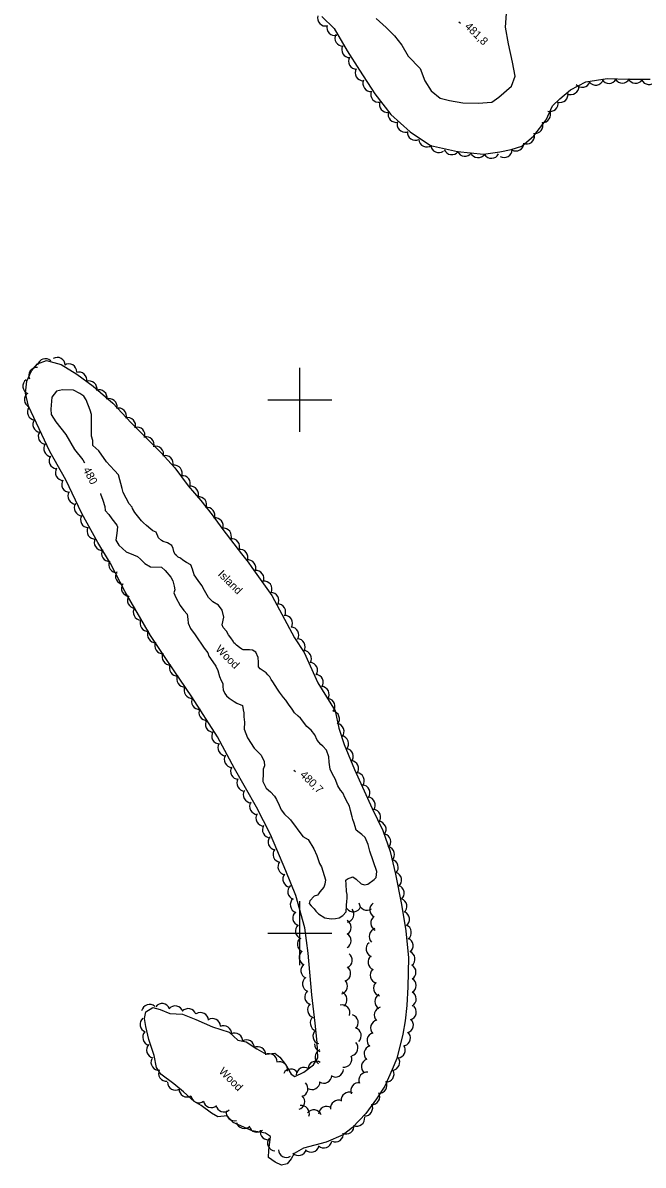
# Model space of a CAD drawing. Extents: x 642515 to 647219, y 6080136 to 6084356.
# Drawn here: x 644296.3 to 644528.9, y 6081913.2 to 6082341.5 of the extents above; entities that cross this region are included whole.
import ezdxf

# ---------------------------------------------------------------- set-up
doc = ezdxf.new("R2010")
doc.units = 0
for name, color, linetype in [('Level 1', 7, 'Continuous'), ('Level 3', 7, 'Continuous'), ('Level 4', 7, 'Continuous'), ('Level 44', 7, 'Continuous'), ('Level 61', 7, 'Continuous'), ('Level 8', 7, 'Continuous')]:
    doc.layers.add(name, color=color, linetype=linetype)

msp = doc.modelspace()

# ---------------------------------------------------------------- linework, layer by layer
at = {"layer": 'Level 1'}
for points in [[(644428.73, 6082343.18), (644432.53, 6082339.76), (644435.7, 6082336.6), (644438.44, 6082333.12), (644440.77, 6082329.01), (644445.32, 6082324.37), (644447.06, 6082319.78), (644449.41, 6082316.04), (644452.72, 6082313.21), (644456.3, 6082312.38), (644461.31, 6082311.51), (644467.01, 6082311.33), (644472.19, 6082311.77), (644474.78, 6082313.62), (644479.54, 6082317.71), (644480.93, 6082321.49), (644479.93, 6082326.73), (644478.44, 6082333.57), (644477.27, 6082339.82), (644477.66, 6082344.97)], [(644362.01, 6082132.34), (644360.59, 6082134.54), (644359.91, 6082136.69), (644359.26, 6082138.2), (644357.67, 6082139.17), (644356.25, 6082139.99), (644355.39, 6082140.75), (644354.56, 6082141.19), (644353.96, 6082141.73), (644353.45, 6082142.19), (644352.99, 6082143.22), (644352.68, 6082144.42), (644352.22, 6082145.45), (644350.55, 6082146.5), (644348.98, 6082146.98), (644348.3, 6082147.43), (644347.19, 6082148.43), (644346.27, 6082150.49), (644345.11, 6082151.07), (644344.26, 6082151.68), (644342.73, 6082153.06), (644341.62, 6082154.05), (644340.77, 6082154.82), (644338.33, 6082157.93), (644337.44, 6082159.35), (644337.26, 6082159.83), (644336.13, 6082161.15), (644333.88, 6082165.33), (644333.56, 6082166.85), (644332.15, 6082171.98), (644330.68, 6082173.6), (644329.05, 6082175.38), (644327.75, 6082176.86), (644324.85, 6082181), (644322.63, 6082183), (644322.53, 6082184.94), (644322.12, 6082186.54), (644322.04, 6082191.25), (644322.02, 6082194.66), (644321.61, 6082196.27), (644320.11, 6082200.09), (644319.23, 6082201.5), (644317.71, 6082202.56), (644315.37, 6082203.73), (644311.14, 6082203.83), (644308.89, 6082203.38), (644307.21, 6082201.18), (644306.8, 6082196.61), (644306.91, 6082194.66), (644308.68, 6082191.83), (644312.5, 6082187.16), (644315.73, 6082181.49), (644318.86, 6082177.59), (644319.43, 6082176.47)], [(644325.42, 6082165), (644325.45, 6082164.87), (644326.31, 6082162.56), (644327.01, 6082160.08), (644327.24, 6082158.63), (644328.54, 6082157.16), (644329.68, 6082155.52), (644331.52, 6082153.1), (644331.87, 6082152.47), (644331.51, 6082150.18), (644331.24, 6082147.48), (644332.32, 6082145.59), (644335.04, 6082143.14), (644337.78, 6082142.07), (644339.28, 6082141.34), (644340.39, 6082140.35), (644342.09, 6082138.81), (644344.19, 6082137.55), (644348.26, 6082137.44), (644349.71, 6082136.14), (644351.87, 6082133.58), (644352.51, 6082132.23), (644353.1, 6082130.32), (644353.33, 6082128.87), (644352.91, 6082127.71), (644353.73, 6082126.05), (644355.27, 6082122.97), (644356.74, 6082121.18), (644357.87, 6082119.7), (644358.21, 6082117.85), (644358.29, 6082116.4), (644359.21, 6082114.34), (644360.96, 6082112), (644364.3, 6082106.99), (644365.69, 6082105.28), (644366.08, 6082104), (644366.7, 6082103.14), (644368.71, 6082100.25), (644369.45, 6082098.66), (644370.05, 6082096.43), (644370.62, 6082094.83), (644371.33, 6082093.74), (644371.3, 6082092.68), (644371.37, 6082091.39), (644372.01, 6082090.04), (644372.7, 6082089.11), (644373.64, 6082088.27), (644375.49, 6082087.07), (644376.58, 6082086.4), (644378.66, 6082085.46)], [(644412.46, 6082059.72), (644411.55, 6082061.61), (644411.17, 6082064.27), (644410.99, 6082066.29), (644410.13, 6082068.75), (644408.83, 6082070.22), (644408.07, 6082070.91), (644406.69, 6082072.46), (644405.77, 6082074.52), (644404.38, 6082076.22), (644402.77, 6082077.68), (644400.42, 6082080.71), (644399.48, 6082081.55), (644398.12, 6082082.78), (644397.23, 6082084.19), (644395.92, 6082085.98), (644394.87, 6082087.55), (644394.08, 6082088.56), (644392.6, 6082090.51), (644391.74, 6082091.6), (644390.05, 6082094.34), (644389.44, 6082095.2), (644388.98, 6082096.23), (644388.13, 6082097), (644387.6, 6082097.78), (644385.33, 6082099.2), (644384.72, 6082100.06), (644384.71, 6082101.76), (644384.54, 6082103.46), (644383.62, 6082105.52), (644382.45, 6082106.26), (644381.31, 6082106.36), (644379.44, 6082106.34), (644378.87, 6082106.39), (644378.37, 6082106.69), (644377.52, 6082107.29), (644376.42, 6082108.13), (644375.91, 6082108.59), (644375.4, 6082109.05), (644375.13, 6082109.6), (644374.33, 6082110.94), (644373.46, 6082112.02), (644372.66, 6082113.36), (644371.45, 6082114.76), (644370.99, 6082115.79), (644371.73, 6082118.67), (644371.03, 6082121.31), (644369.63, 6082123.18), (644367.53, 6082124.44), (644365.99, 6082125.98), (644364.39, 6082128.66), (644363.4, 6082130.47), (644362.01, 6082132.34)], [(644378.66, 6082085.46), (644378.98, 6082083.93), (644379.13, 6082082.72), (644379.2, 6082081.27), (644379.39, 6082079.25), (644379.36, 6082076.65), (644380.59, 6082073.4), (644383.06, 6082069.48), (644385.63, 6082066.86), (644386.81, 6082064.57), (644386.98, 6082062.88), (644386.47, 6082061.63), (644386.47, 6082060.09), (644386.31, 6082057.01), (644387.49, 6082054.56), (644389.11, 6082053.1), (644390.65, 6082051.57), (644391.45, 6082050.23), (644392.37, 6082048.17), (644393.19, 6082046.36), (644394.41, 6082044.8), (644396.29, 6082042.96), (644396.63, 6082042.65), (644401.33, 6082036.42), (644403.34, 6082035.24), (644405.47, 6082031.79), (644406.57, 6082029.25), (644407.54, 6082026.23), (644408.26, 6082024.97), (644409.73, 6082020.11), (644409.49, 6082018.48), (644409.14, 6082017.4), (644408.37, 6082016.55), (644407.69, 6082015.62), (644407.16, 6082014.87), (644406.77, 6082014.44), (644405.5, 6082014.05), (644403.89, 6082012.26), (644403.61, 6082011.27), (644404.39, 6082010.42), (644405.5, 6082009.27), (644406.11, 6082008.41), (644407.22, 6082007.42), (644409.57, 6082005.93), (644411.86, 6082005.56), (644413.48, 6082005.65), (644414.92, 6082005.89), (644416.34, 6082006.78), (644417.57, 6082008.14), (644417.75, 6082012.44), (644417.89, 6082012.94), (644417.88, 6082014.64)], [(644417.88, 6082014.64), (644417.66, 6082015.76), (644417.52, 6082018.51), (644417.44, 6082019.96), (644417.98, 6082020.56), (644419.97, 6082021.23), (644421.23, 6082020.41), (644423.19, 6082018.65), (644424.35, 6082018.23), (644425.71, 6082018.54), (644427.97, 6082020.21), (644428.74, 6082021.06), (644429.03, 6082023.26), (644426.37, 6082030.89), (644425.75, 6082033.45), (644424.65, 6082035.98), (644423.37, 6082037.13), (644422.36, 6082037.89), (644421.33, 6082038.8), (644420.86, 6082040.15), (644420.47, 6082041.43), (644420.08, 6082042.71), (644419.78, 6082043.74), (644419.17, 6082046.14), (644418.76, 6082047.74), (644418.13, 6082048.92), (644417.15, 6082050.73), (644416.23, 6082052.79), (644415.45, 6082053.8), (644414.39, 6082055.36), (644413.36, 6082057.98), (644412.46, 6082059.72)]]:
    msp.add_lwpolyline(points, dxfattribs=at)
at = {"layer": 'Level 3'}
for p, q in [((644459.76, 6082341.9), (644460.33, 6082341.34)), ((644397.97, 6082061.32), (644398.54, 6082060.76))]:
    msp.add_line(p, q, dxfattribs=at)
at = {"layer": 'Level 4'}
for points in [[(644408.43, 6082343.82), (644413.04, 6082339.37), (644417.94, 6082331.05), (644422.53, 6082323.79), (644428.29, 6082314.86), (644434.22, 6082307.18), (644441.49, 6082300.64), (644449.17, 6082295.44), (644459.24, 6082293.26), (644468.99, 6082292.29), (644475.19, 6082293.12), (644479.41, 6082294), (644483.37, 6082295.29), (644487.84, 6082299.07), (644492.52, 6082305.17), (644494.86, 6082310.41), (644497.6, 6082312.95), (644501.6, 6082316.37)], [(644501.6, 6082316.37), (644507.35, 6082319.32), (644515.42, 6082320.66), (644523.24, 6082320.33), (644527.6, 6082320.32), (644531.54, 6082320.36)], [(644351.44, 6081970.01), (644356.21, 6081969.78), (644361.16, 6081967.83), (644367.39, 6081965.04), (644373.66, 6081963), (644376.94, 6081960.05), (644380.09, 6081959.4), (644384.01, 6081956.82), (644387.57, 6081954.71), (644390.75, 6081955.13), (644392.64, 6081953.59), (644394.76, 6081950.91), (644396.93, 6081947.25), (644398.29, 6081946.34), (644401.65, 6081947.99), (644405.26, 6081950.82), (644406.93, 6081953.37), (644406.61, 6081959.1), (644405.87, 6081966.45), (644404.62, 6081977.06), (644403.26, 6081992.6), (644401.99, 6082002.14), (644398.69, 6082014.29), (644394.97, 6082023.54), (644389.21, 6082037.12), (644383.95, 6082047.44), (644375.68, 6082061.88), (644369.35, 6082073.79), (644359.72, 6082088.82), (644350.69, 6082102.07), (644344.23, 6082111.77), (644334.69, 6082128.12), (644329.25, 6082138.78), (644324.45, 6082146.67), (644318.5, 6082157.47), (644312.45, 6082170.07), (644306.43, 6082180.78), (644301.4, 6082191.38), (644298.49, 6082197.73), (644297.39, 6082202.62), (644297.8, 6082207.09), (644299.63, 6082211.06), (644301.79, 6082213.65), (644305.25, 6082214.9), (644310.76, 6082213.38), (644316.55, 6082209.74), (644322.64, 6082205.2), (644330.06, 6082198.85), (644336.89, 6082191.47), (644342.19, 6082186.23), (644348.02, 6082180.37), (644353.36, 6082174.64), (644358.25, 6082167.91), (644363, 6082162.4), (644367.32, 6082156.95), (644371.33, 6082151.48), (644378.32, 6082142.39), (644380.8, 6082139.23), (644382.14, 6082137.25)], [(644382.14, 6082137.25), (644389.71, 6082126.71), (644398.15, 6082110.87), (644401.82, 6082105.39), (644406.89, 6082093.98), (644413.38, 6082083.47), (644414.81, 6082077.05), (644416.79, 6082070.91), (644420.68, 6082061.5), (644427.24, 6082046.89), (644431.22, 6082038.64), (644434.04, 6082030.81), (644436.07, 6082022.29), (644438.27, 6082010.83), (644439.88, 6082000.97), (644440.85, 6081990.92), (644440.63, 6081980.07), (644440.28, 6081973.07), (644439.62, 6081967.28), (644438.83, 6081962.23), (644436.47, 6081953.15), (644434.81, 6081949.04), (644432.04, 6081942.82), (644428.94, 6081937.97), (644424.9, 6081932.58), (644419.95, 6081927.22), (644416.41, 6081924.49), (644410.08, 6081921.77), (644401.51, 6081919.5), (644398.02, 6081917.51), (644396.9, 6081915.56), (644395.36, 6081913.67), (644393.34, 6081913.15), (644390.9, 6081914.25), (644388.42, 6081916.01), (644388.52, 6081918.72), (644389.22, 6081923.85), (644387.26, 6081925.14), (644382.29, 6081926.02), (644375.22, 6081929.09), (644372.95, 6081931.59), (644369.44, 6081931.32), (644367.07, 6081932.67), (644363.13, 6081935.58), (644360.51, 6081937), (644356.61, 6081940.65), (644352.92, 6081943.65), (644348.04, 6081947.25), (644346.42, 6081949.79), (644345.59, 6081954.26), (644343.62, 6081960.23), (644342.44, 6081965.18), (644341.95, 6081968.11), (644342.38, 6081970.68), (644345, 6081972.21), (644347.82, 6081971.55), (644351.44, 6081970.01)]]:
    msp.add_lwpolyline(points, dxfattribs=at)
at = {"layer": 'Level 44'}
for centre, start, end in [((644409.76, 6082343.32), 164.3398, 284.3178), ((644413.26, 6082339.75), 164.3398, 284.3178), ((644416.3, 6082335.73), 151.188, 271.1659), ((644418.88, 6082331.45), 151.188, 271.1659), ((644421.4, 6082327.12), 150.1517, 270.1296), ((644423.91, 6082322.8), 150.1517, 270.1296), ((644426.8, 6082318.76), 155.8169, 275.7949), ((644511.03, 6082321.14), 219.559, 339.537), ((644516.02, 6082321.78), 211.4723, 331.4502), ((644521.02, 6082321.9), 211.4723, 331.4502), ((644526.05, 6082321.85), 204.6564, 324.6343), ((644531.03, 6082321.38), 204.6564, 324.6343), ((644429.71, 6082314.73), 160.5483, 280.5263), ((644501.77, 6082317.59), 243.1352, 3.1132), ((644506.1, 6082320.31), 219.559, 339.537), ((644432.96, 6082310.92), 160.5483, 280.5263), ((644494.01, 6082311.26), 252.3949, 12.3729), ((644497.7, 6082314.63), 252.3949, 12.3729), ((644436.26, 6082307.18), 162.3433, 282.3213), ((644491.15, 6082307.08), 266.8339, 26.8118), ((644439.63, 6082303.49), 162.3433, 282.3213), ((644488.32, 6082303), 261.2402, 21.2182), ((644443.49, 6082300.45), 174.9316, 294.9096), ((644485.19, 6082299.1), 261.2402, 21.2182), ((644447.75, 6082297.96), 184.6334, 304.6114), ((644452.27, 6082295.82), 184.6334, 304.6114), ((644481.15, 6082296.45), 239.3153, 359.2933), ((644457.1, 6082295.07), 202.2982, 322.2762), ((644462.06, 6082294.47), 203.989, 323.9669), ((644467.03, 6082293.94), 203.989, 323.9669), ((644471.97, 6082293.71), 212.4002, 332.3782), ((644476.79, 6082294), 239.3153, 359.2933), ((644304.8, 6082212.57), 48.4933, 168.4713), ((644309.19, 6082213.05), 0.6509, 120.6289), ((644313.55, 6082210.6), 0.6509, 120.6289), ((644301.58, 6082209.25), 84.7547, 204.7327), ((644317.38, 6082207.51), 348.7651, 108.7431), ((644299.34, 6082205.23), 126.6897, 246.6676), ((644321.14, 6082204.21), 348.7651, 108.7431), ((644299.92, 6082200.26), 126.6897, 246.6676), ((644324.9, 6082200.91), 348.7651, 108.7431), ((644328.65, 6082197.62), 348.7651, 108.7431), ((644301.05, 6082195.54), 144.0447, 264.0226), ((644332.13, 6082194.06), 344.1953, 104.1732), ((644303.08, 6082190.97), 144.0447, 264.0226), ((644335.61, 6082190.47), 344.1953, 104.1732), ((644305.12, 6082186.4), 144.0447, 264.0226), ((644339.1, 6082186.88), 344.1953, 104.1732), ((644307.15, 6082181.84), 144.0447, 264.0226), ((644342.58, 6082183.3), 344.1953, 104.1732), ((644309.19, 6082177.27), 144.0447, 264.0226), ((644346.11, 6082179.74), 345.2611, 105.239), ((644349.66, 6082176.22), 345.2611, 105.239), ((644311.53, 6082172.88), 148.0867, 268.0647), ((644353.09, 6082172.65), 337.6451, 97.623), ((644313.89, 6082168.47), 148.0867, 268.0647), ((644356.14, 6082168.69), 337.6451, 97.623), ((644359.19, 6082164.73), 337.6451, 97.623), ((644316.24, 6082164.05), 148.0867, 268.0647), ((644362.25, 6082160.77), 337.6451, 97.623), ((644318.59, 6082159.64), 148.0867, 268.0647), ((644365.32, 6082156.82), 338.294, 98.272), ((644320.94, 6082155.23), 148.0867, 268.0647), ((644368.42, 6082152.9), 338.294, 98.272), ((644323.39, 6082150.9), 152.9558, 272.9338), ((644371.51, 6082148.97), 338.294, 98.272), ((644326.11, 6082146.71), 152.9558, 272.9338), ((644374.61, 6082145.04), 338.294, 98.272), ((644328.83, 6082142.51), 152.9558, 272.9338), ((644377.66, 6082141.09), 337.2542, 97.2321), ((644380.69, 6082137.11), 337.2542, 97.2321), ((644331.54, 6082138.31), 152.9558, 272.9338), ((644383.71, 6082133.13), 337.2542, 97.2321), ((644334.07, 6082133.97), 146.3798, 266.3577), ((644386.74, 6082129.15), 337.2542, 97.2321), ((644336.29, 6082129.49), 146.3798, 266.3577), ((644389.3, 6082124.9), 330.6903, 90.6682), ((644338.51, 6082125.01), 146.3798, 266.3577), ((644391.85, 6082120.6), 330.6903, 90.6682), ((644340.73, 6082120.53), 146.3798, 266.3577), ((644394.4, 6082116.3), 330.6903, 90.6682), ((644343.3, 6082116.29), 153.2742, 273.2522), ((644396.79, 6082111.92), 328.4758, 88.4537), ((644346.04, 6082112.11), 153.2742, 273.2522), ((644399.17, 6082107.52), 328.4758, 88.4537), ((644348.78, 6082107.92), 153.2742, 273.2522), ((644401.55, 6082103.12), 328.4758, 88.4537), ((644351.52, 6082103.74), 153.2742, 273.2522), ((644403.79, 6082098.67), 325.8249, 85.8029), ((644354.27, 6082099.57), 153.5545, 273.5325), ((644405.97, 6082094.17), 325.8249, 85.8029), ((644357.04, 6082095.4), 153.5545, 273.5325), ((644359.8, 6082091.23), 153.5545, 273.5325), ((644408.15, 6082089.67), 325.8249, 85.8029), ((644362.56, 6082087.07), 153.5545, 273.5325), ((644410.31, 6082085.19), 320.1831, 80.1611), ((644365.32, 6082082.9), 153.5545, 273.5325), ((644367.76, 6082078.5), 148.1137, 268.0916), ((644412.03, 6082080.5), 320.1831, 80.1611), ((644413.75, 6082075.81), 320.1831, 80.1611), ((644370.12, 6082074.09), 148.1137, 268.0916), ((644415.48, 6082071.11), 320.1831, 80.1611), ((644372.47, 6082069.68), 148.1137, 268.0916), ((644417.2, 6082066.42), 320.1831, 80.1611), ((644374.82, 6082065.27), 148.1137, 268.0916), ((644419.23, 6082061.83), 324.8955, 84.8734), ((644377.18, 6082060.86), 148.1137, 268.0916), ((644421.34, 6082057.29), 324.8955, 84.8734), ((644379.53, 6082056.45), 148.7, 268.6779), ((644423.44, 6082052.75), 324.8955, 84.8734), ((644381.93, 6082052.07), 148.7, 268.6779), ((644425.46, 6082048.19), 323.7983, 83.7763), ((644384.33, 6082047.68), 148.7, 268.6779), ((644427.48, 6082043.61), 323.7983, 83.7763), ((644386.73, 6082043.29), 148.7, 268.6779), ((644429.5, 6082039.04), 323.7983, 83.7763), ((644389.13, 6082038.91), 148.7, 268.6779), ((644431.27, 6082034.41), 316.2152, 76.1932), ((644391.27, 6082034.36), 141.6037, 261.5817), ((644393.11, 6082029.71), 141.6037, 261.5817), ((644432.66, 6082029.61), 316.2152, 76.1932), ((644394.95, 6082025.06), 141.6037, 261.5817), ((644434.05, 6082024.81), 316.2152, 76.1932), ((644396.79, 6082020.41), 141.6037, 261.5817), ((644435.31, 6082020), 311.602, 71.5799), ((644398.62, 6082015.7), 131.0762, 251.0542), ((644436.32, 6082015.1), 311.602, 71.5799), ((644399.58, 6082010.79), 131.0762, 251.0542), ((644425.32, 6082011.74), 184.3515, 304.3294), ((644437.32, 6082010.2), 311.602, 71.5799), ((644400.54, 6082005.89), 131.0762, 251.0542), ((644420.2, 6082011.15), 217.2379, 337.2159), ((644417.47, 6082007.24), 280.4796, 40.4576), ((644429.4, 6082008.92), 124.1282, 244.1062), ((644438.29, 6082005.32), 307.8692, 67.8472), ((644401.5, 6082000.98), 131.0762, 251.0542), ((644416.41, 6082002.32), 299.6999, 59.6779), ((644429.76, 6082003.94), 124.1282, 244.1062), ((644438.97, 6082000.37), 307.8692, 67.8472), ((644416.38, 6081997.32), 299.6999, 59.6779), ((644429.13, 6081998.94), 105.4685, 225.4464), ((644402.24, 6081996.02), 127.3314, 247.3093), ((644427.97, 6081994.22), 128.6699, 248.6479), ((644439.65, 6081995.41), 307.8692, 67.8472), ((644402.88, 6081991.06), 127.3314, 247.3093), ((644416.83, 6081990.05), 293.0301, 53.008), ((644428.72, 6081989.27), 128.6699, 248.6479), ((644440.34, 6081990.46), 307.8692, 67.8472), ((644403.51, 6081986.1), 127.3314, 247.3093), ((644416.22, 6081985.08), 293.0301, 53.008), ((644429.55, 6081984.38), 134.3673, 254.3452), ((644440.71, 6081985.52), 300.5531, 60.531), ((644404.15, 6081981.14), 127.3314, 247.3093), ((644415.06, 6081980.26), 285.8433, 45.8212), ((644430.79, 6081979.53), 134.3673, 254.3452), ((644440.76, 6081980.52), 300.5531, 60.531), ((644405.01, 6081976.24), 131.8238, 251.8017), ((644414.86, 6081975.24), 308.1514, 68.1294), ((644440.81, 6081975.52), 300.5531, 60.531), ((644343.8, 6081970.41), 47.7751, 167.7531), ((644348.54, 6081970.74), 22.6494, 142.6273), ((644406.04, 6081971.35), 131.8238, 251.8017), ((644415.92, 6081970.26), 341.8458, 101.8238), ((644431.25, 6081974.52), 120.1729, 240.1509), ((644353.43, 6081969.84), 18.7491, 138.7271), ((644358.34, 6081968.86), 18.7491, 138.7271), ((644362.98, 6081967.39), 3.2384, 123.2164), ((644407.06, 6081966.45), 131.8238, 251.8017), ((644419.05, 6081966.6), 313.12, 73.0979), ((644431.06, 6081969.46), 104.2188, 224.1968), ((644440.82, 6081970.6), 287.2383, 47.2163), ((644343.28, 6081965.95), 129.6812, 249.6592), ((644367.45, 6081965.14), 3.2384, 123.2164), ((644371.61, 6081962.42), 356.9121, 116.89), ((644420.19, 6081961.73), 313.12, 73.0979), ((644429.7, 6081964.65), 104.2188, 224.1968), ((644439.72, 6081965.72), 287.2383, 47.2163), ((644344.26, 6081961.09), 136.942, 256.9199), ((644375.8, 6081959.69), 356.9121, 116.89), ((644380.12, 6081957.15), 359.6269, 119.6048), ((644408.08, 6081961.56), 131.8238, 251.8017), ((644428.36, 6081959.85), 107.2323, 227.2102), ((644438.61, 6081960.84), 287.2383, 47.2163), ((644345.72, 6081956.31), 136.942, 256.9199), ((644384.4, 6081954.58), 358.3114, 118.2894), ((644408.67, 6081958.64), 180.7001, 249.6473), ((644408.87, 6081953.61), 114.2571, 234.235), ((644418.97, 6081957.11), 282.7827, 42.7606), ((644427.25, 6081954.97), 107.2323, 227.2102), ((644436.68, 6081956.31), 275.6263, 35.6042), ((644347.36, 6081951.72), 154.5635, 274.5415), ((644388.65, 6081951.95), 358.3114, 118.2894), ((644392.55, 6081948.91), 349.785, 109.7629), ((644406.23, 6081949.13), 57.3975, 177.3755), ((644416.68, 6081952.87), 262.1534, 22.1314), ((644426.28, 6081950.08), 109.476, 229.454), ((644434.62, 6081951.76), 275.6263, 35.6042), ((644350.2, 6081947.6), 154.5635, 274.5415), ((644396.77, 6081946.19), 32.5921, 152.57), ((644401.79, 6081946.83), 57.3975, 177.3755), ((644413.55, 6081949.2), 237.7421, 357.72), ((644425.31, 6081945.04), 82.2574, 202.2354), ((644432.47, 6081947.29), 267.7969, 27.7749), ((644353.55, 6081944.24), 179.7517, 299.7296), ((644400.22, 6081941.84), 286.232, 46.2099), ((644404.72, 6081944.48), 239.2113, 359.1892), ((644409.12, 6081946.87), 237.7421, 357.72), ((644422.24, 6081941.08), 82.2574, 202.2354), ((644429.81, 6081943.06), 267.7969, 27.7749), ((644357.87, 6081941.71), 179.7517, 299.7296), ((644362.31, 6081939.52), 187.0206, 306.9986), ((644399.02, 6081936.99), 286.232, 46.2099), ((644418.68, 6081937.52), 66.6133, 186.5913), ((644427.14, 6081938.83), 267.7969, 27.7749), ((644366.95, 6081937.74), 191.1732, 311.1512), ((644371.68, 6081936.12), 191.1732, 311.1512), ((644400.74, 6081932.52), 339.5727, 99.5506), ((644410.22, 6081932.17), 57.0536, 177.0315), ((644414.67, 6081934.54), 66.6133, 186.5913), ((644424.47, 6081934.6), 267.7969, 27.7749), ((644375.55, 6081932.82), 166.9864, 286.9643), ((644405.41, 6081930.91), 22.8309, 142.8089), ((644421.5, 6081930.8), 246.6303, 6.6083), ((644379.33, 6081929.9), 193.7217, 313.6996), ((644384.13, 6081928.5), 193.7217, 313.6996), ((644388.29, 6081925.68), 168.1928, 288.1707), ((644417.49, 6081927.82), 246.6303, 6.6083), ((644391.06, 6081921.49), 144.7411, 264.719), ((644409.15, 6081922.64), 229.3972, 349.3751), ((644413.48, 6081924.84), 246.6303, 6.6083), ((644395.11, 6081919.03), 181.4862, 301.4641), ((644399.6, 6081919.76), 226.4636, 346.4415), ((644404.44, 6081921.05), 224.7241, 344.7021)]:
    msp.add_arc(centre, 3, start, end, dxfattribs=at)
at = {"layer": 'Level 61'}
for p, q in [((644400, 6082212.16), (644400, 6082188.16)), ((644412.16, 6082200), (644388.16, 6082200)), ((644400, 6082012.16), (644400, 6081988.16)), ((644412.16, 6082000), (644388.16, 6082000))]:
    msp.add_line(p, q, dxfattribs=at)

# ---------------------------------------------------------------- texts
at = {"layer": 'Level 1'}
msp.add_text('480', height=3, rotation=297.5982, dxfattribs=at).set_placement((644318.77, 6082174))
at = {"layer": 'Level 3'}
for s, p in [('481,8', (644461.79, 6082339.86)), ('480,7', (644400, 6082059.28))]:
    msp.add_text(s, height=3, rotation=315.59, dxfattribs=at).set_placement(p)
at = {"layer": 'Level 44'}
for p in [(644368.32, 6082106.38), (644369.59, 6081948.05)]:
    msp.add_text('Wood', height=3, rotation=315.1749, dxfattribs=at).set_placement(p)
at = {"layer": 'Level 8'}
msp.add_text('Island', height=3, rotation=315.1749, dxfattribs=at).set_placement((644369.24, 6082134.48))

doc.saveas('drawing.dxf')
